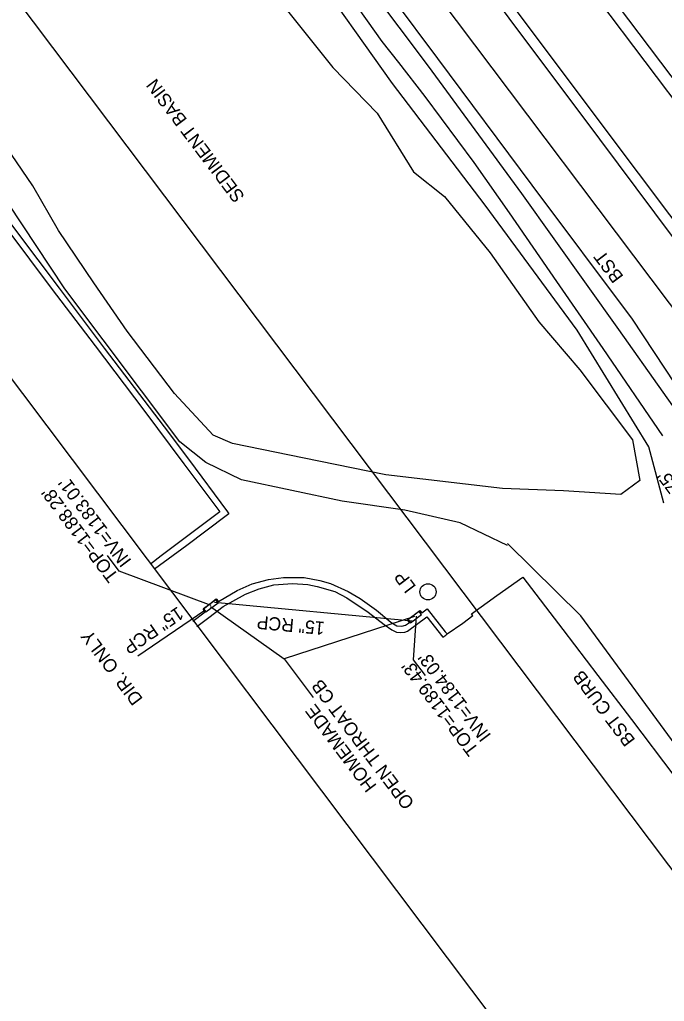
# Model space of a CAD drawing. Extents: x 1262092 to 1264624, y 774970 to 778314.
# Drawn here: x 1263620.3 to 1263816.2, y 775725.9 to 776024.1 of the extents above; entities that cross this region are included whole.
import ezdxf

# ---------------------------------------------------------------- set-up
doc = ezdxf.new("R2010")
doc.units = 0
for name, color, linetype in [('COGO Default Parcel', 7, 'Continuous'), ('Exist Horizontal Alignment', 7, 'Continuous'), ('Exist Right of Way Line', 7, 'Continuous'), ('Exist Roads Curbs', 7, 'Continuous'), ('Exist Roads EOP', 7, 'Continuous'), ('Exist Roads EOP Other', 7, 'Continuous'), ('Exist Roads EOT', 7, 'Continuous'), ('Exist Structure Minor Catch Basin', 7, 'Continuous'), ('Exist Structure Minor Drop Inlet', 7, 'Continuous'), ('Exist Structure Minor Drop Inlet Leader', 7, 'Continuous'), ('Exist Structure Minor Drop Inlet Text', 7, 'Continuous'), ('Exist Structure Minor Drop Inlet Top Elevation', 7, 'Continuous'), ('Exist Structure Minor Pipes RCP 15 Inch', 7, 'Continuous'), ('Exist Structure Minor Pipes RCP 15 Inch Invert', 7, 'Continuous'), ('Exist Structure Minor Pipes RCP 15 Inch Leader', 7, 'Continuous'), ('Exist Structure Minor Pipes RCP 15 Inch Text', 7, 'Continuous'), ('Exist Structure Minor Pipes RCP 18 Inch Invert', 7, 'Continuous'), ('Exist Utilities Gas UG Line SUE LOS B', 7, 'Continuous'), ('Exist Utilities Other Pole Text', 7, 'Continuous'), ('Exist Utilities Power UG Cable SUE LOS B', 7, 'Continuous'), ('Exist Utilities Telephone UG FO SUE LOS B', 7, 'Continuous'), ('Exist Vegetation Hedge Row Text', 7, 'Continuous'), ('Prop Horizontal Alignment', 7, 'Continuous'), ('Sheet Clip Boundary CELL', 7, 'Continuous'), ('Sheet Sticker Incomplete CELL', 7, 'Continuous'), ('Typical Text Label CELL', 7, 'Continuous')]:
    doc.layers.add(name, color=color, linetype=linetype)

msp = doc.modelspace()

# ---------------------------------------------------------------- linework, layer by layer
at = {"layer": 'COGO Default Parcel'}
msp.add_line((1264304.64, 775002.74), (1263276.19, 776368.79), dxfattribs=at)
at = {"layer": 'Exist Horizontal Alignment'}
msp.add_line((1264460.35, 775084.79), (1262255.05, 778012.66), dxfattribs=at)
at = {"layer": 'Exist Right of Way Line'}
msp.add_line((1263350.65, 776386.89), (1264378.08, 775022.83), dxfattribs=at)
at = {"layer": 'Exist Roads Curbs'}
for points in [[(1263549.82, 776045.39), (1263561.22, 776032.96), (1263569.71, 776023.23), (1263577.29, 776014.35), (1263585.24, 776004.77), (1263593.09, 775994.8), (1263605.76, 775977.75), (1263619.32, 775959.73), (1263632.31, 775942.58), (1263645.93, 775924.32), (1263664.19, 775900.42), (1263671.58, 775890.59), (1263683.39, 775874.57), (1263683.81, 775873.99), (1263683.02, 775873.42), (1263671.02, 775864.41), (1263661.19, 775857.15)], [(1263672.9, 775841.42), (1263676.6, 775844.2), (1263676.03, 775845.04), (1263680, 775848.17), (1263680.69, 775847.32), (1263686.38, 775850.71), (1263690.95, 775852.75), (1263695.92, 775854.04), (1263700.42, 775854.62), (1263706.68, 775854.65), (1263711.45, 775853.74), (1263714.74, 775852.79), (1263720.04, 775850.4), (1263723.74, 775848.28), (1263728.68, 775844.71), (1263733.09, 775841.11), (1263734.91, 775839.97), (1263736.4, 775839.84), (1263737.49, 775840.16), (1263738.69, 775840.99), (1263738.09, 775841.81), (1263741.81, 775844.62), (1263742.42, 775843.89), (1263744.13, 775845.17), (1263749.6, 775838.19), (1263750.2, 775837.51)], [(1263757.6, 775843.56), (1263765.24, 775849.21), (1263773.12, 775854.75), (1263785.33, 775838.83), (1263795.95, 775824.85), (1263806.14, 775811.47), (1263819.07, 775794.46), (1263837.41, 775770.15), (1263853.25, 775749.38), (1263864.32, 775734.73), (1263880.92, 775712.97), (1263893.02, 775697.01), (1263909.11, 775675.95)]]:
    msp.add_lwpolyline(points, dxfattribs=at)
at = {"layer": 'Exist Roads EOP'}
for points in [[(1263549.45, 776320.86), (1263578.64, 776283.05), (1263606.19, 776245.65), (1263633.43, 776209.7), (1263659.27, 776175.1), (1263687.76, 776137.36), (1263716.42, 776099.4), (1263744.97, 776061.42), (1263771.41, 776026.48), (1263799.02, 775989.75), (1263826.98, 775952.54), (1263853.49, 775916.6), (1263882.15, 775878.99), (1263908.85, 775843.6), (1263935.68, 775807.66), (1263961.78, 775772.43), (1263989.03, 775736.19), (1264015.83, 775700.49)], [(1263932.62, 775746.16), (1263907.22, 775781.13), (1263880.78, 775818.18), (1263855.02, 775854.38), (1263829.26, 775891.92), (1263802.28, 775930.04), (1263772.9, 775971.35), (1263744.47, 776010.02), (1263717.44, 776046.09), (1263689.42, 776083.28), (1263663.14, 776118.45), (1263634.69, 776156.35), (1263606.67, 776193.31), (1263579.83, 776228.89), (1263551.82, 776266.21), (1263523.51, 776303.26)], [(1263635.67, 776235.21), (1263664.15, 776199.52), (1263694.11, 776162.22), (1263723.19, 776125.55), (1263739.53, 776104.93), (1263766.81, 776069.09), (1263796.15, 776030.19), (1263824.31, 775992.83), (1263865.34, 775938.5), (1263893.23, 775901.06), (1263922.52, 775862.2), (1263949.95, 775825.28), (1263977.99, 775788.17), (1264005.13, 775752.44), (1264032.99, 775715.55), (1264060.75, 775678.62), (1264088.38, 775641.53), (1264133.95, 775582.22)]]:
    msp.add_lwpolyline(points, dxfattribs=at)
at = {"layer": 'Exist Roads EOP Other'}
for points in [[(1263548.84, 776043.81), (1263560.34, 776031), (1263576.08, 776012.91), (1263590.22, 775995.35), (1263603.45, 775977.72), (1263616.65, 775960.13), (1263629.83, 775942.58), (1263643.17, 775925.01), (1263657.98, 775905.51), (1263670.17, 775889.17), (1263681.1, 775874.57), (1263663.28, 775861.19), (1263660.02, 775858.74)], [(1263674.14, 775839.76), (1263677.75, 775842.51), (1263682.11, 775845.8), (1263688.84, 775849.58), (1263693.08, 775851.23), (1263697.49, 775852.41), (1263703.19, 775852.78), (1263707.82, 775852.51), (1263710.62, 775851.96), (1263716.02, 775850.38), (1263719.68, 775848.49), (1263726.21, 775844.11), (1263730.99, 775840.39), (1263733.31, 775838.74), (1263734.74, 775838.09), (1263735.96, 775837.93), (1263737.3, 775838.05), (1263738.16, 775838.34), (1263744.01, 775842.68), (1263748.82, 775836.54), (1263749.75, 775837.16), (1263750.2, 775837.51)], [(1263750.2, 775837.51), (1263754.95, 775840.82), (1263757.98, 775843.12), (1263757.6, 775843.56)]]:
    msp.add_lwpolyline(points, dxfattribs=at)
at = {"layer": 'Exist Roads EOT'}
for points in [[(1263547.41, 776319.35), (1263576.24, 776281.29), (1263604.19, 776244.09), (1263631.09, 776207.94), (1263656.99, 776173.37), (1263685.52, 776135.66), (1263714.31, 776097.83), (1263742.76, 776059.89), (1263768.93, 776024.55), (1263796.44, 775987.83), (1263824.18, 775950.65), (1263850.91, 775914.68), (1263879.38, 775876.92), (1263905.94, 775841.45), (1263932.91, 775805.54), (1263959.26, 775770.48), (1263986.52, 775734.29), (1264013.59, 775698.59)], [(1263856.9, 775855.42), (1263832.57, 775893.57), (1263806.47, 775933.16), (1263775.97, 775973.86), (1263747.33, 776012.37), (1263720.42, 776048.47), (1263692.76, 776085.49), (1263666.25, 776120.73), (1263637.69, 776158.55), (1263609.65, 776195.5), (1263582.74, 776231.15), (1263554.78, 776268.52), (1263526.53, 776305.86)], [(1263607.01, 776274.46), (1263637.64, 776236.73), (1263666.33, 776201.02), (1263696.03, 776164.2), (1263725.98, 776127.31), (1263742.41, 776107.39), (1263769.94, 776071.32), (1263798.94, 776032.46), (1263827.52, 775994.61), (1263868.02, 775940.4), (1263896.06, 775903.09), (1263925.16, 775864.32), (1263952.94, 775827.49), (1263980.85, 775790.42), (1264008.12, 775754.34), (1264035.58, 775717.72), (1264063.46, 775680.83), (1264091.3, 775643.74), (1264117.07, 775609.33), (1264137.68, 775581.96)]]:
    msp.add_lwpolyline(points, dxfattribs=at)
at = {"layer": 'Exist Structure Minor Catch Basin'}
msp.add_lwpolyline([(1263742.34, 775843.42), (1263741.62, 775844.36), (1263738.32, 775841.87), (1263739.03, 775840.87), (1263742.34, 775843.42)], dxfattribs=at)
at = {"layer": 'Exist Structure Minor Drop Inlet'}
msp.add_lwpolyline([(1263680.6, 775846.98), (1263679.87, 775847.86), (1263676.17, 775845.09), (1263676.83, 775844.19), (1263680.6, 775846.98)], dxfattribs=at)
at = {"layer": 'Exist Structure Minor Drop Inlet Leader'}
msp.add_line((1263740.2, 775842.79), (1263700.61, 775829.96), dxfattribs=at)
msp.add_lwpolyline([(1263678.27, 775845.8), (1263700.61, 775829.96), (1263709.44, 775818.24)], dxfattribs=at)
at = {"layer": 'Exist Structure Minor Pipes RCP 15 Inch'}
for p, q in [((1263739.53, 775841.42), (1263679.47, 775847.05)), ((1263676.53, 775844.62), (1263656.19, 775830.74))]:
    msp.add_line(p, q, dxfattribs=at)
at = {"layer": 'Exist Structure Minor Pipes RCP 15 Inch Leader'}
for points in [[(1263678.5, 775846.18), (1263650.52, 775856.58), (1263646.91, 775861.37)], [(1263740.7, 775842.88), (1263739.85, 775829.67), (1263743.46, 775824.88)]]:
    msp.add_lwpolyline(points, dxfattribs=at)
at = {"layer": 'Exist Utilities Gas UG Line SUE LOS B'}
msp.add_circle((1263744.34, 775850.29), 2.46, dxfattribs=at)
at = {"layer": 'Exist Utilities Power UG Cable SUE LOS B'}
for points in [[(1263768.47, 775864.42), (1263754.14, 775871.25), (1263737.3, 775875.1), (1263718.22, 775877.81), (1263687.63, 775884.3), (1263676.86, 775889.56), (1263668.91, 775895.84), (1263633.96, 775942.33), (1263603.79, 775987.83), (1263578.62, 776023.36), (1263559.25, 776046.38)], [(1263969.57, 775513.14), (1263984.13, 775518.47), (1263990.91, 775517.89), (1264003.85, 775526.02), (1264010.62, 775536.96), (1264003.82, 775563.37), (1263976.28, 775599.38), (1263948.69, 775636.38), (1263920.39, 775671.17), (1263887.51, 775714.06), (1263887.5, 775714.1), (1263859.69, 775750.28), (1263825.01, 775796.28), (1263790.77, 775842.97), (1263768.46, 775865)]]:
    msp.add_lwpolyline(points, dxfattribs=at)
at = {"layer": 'Exist Utilities Telephone UG FO SUE LOS B'}
msp.add_lwpolyline([(1263816.04, 775877.24), (1263811.46, 775894.34), (1263789.66, 775929.84), (1263761.67, 775967.74), (1263733.56, 776004.74), (1263707.95, 776040.91), (1263677.37, 776081.18), (1263649.03, 776118.41), (1263619.84, 776157.22), (1263589.08, 776198.42), (1263559.67, 776233.78), (1263533.97, 776266.06), (1263504.73, 776302.93), (1263475.4, 776342.85), (1263439.95, 776389.5), (1263423.89, 776406.88), (1263423.91, 776406.97), (1263383.25, 776440.14), (1263358.61, 776455.29), (1263330.16, 776456.42)], dxfattribs=at)
at = {"layer": 'Sheet Clip Boundary CELL'}
msp.add_lwpolyline([(1263701.2, 776027.35), (1263715.4, 776009.6), (1263728.94, 775995.75), (1263739.98, 775977.89), (1263749.37, 775970.38), (1263763.21, 775953.24), (1263778.02, 775932.35), (1263790.45, 775917.75), (1263806.51, 775896.46), (1263808.71, 775884.16), (1263802.91, 775879.86), (1263785.51, 775880.96), (1263766.99, 775881.67), (1263731.54, 775885.84), (1263711.14, 775889.99), (1263684.95, 775895.37), (1263679.02, 775897.88), (1263667.36, 775910.57), (1263652.9, 775929.53), (1263642.82, 775944.15), (1263632.04, 775960.09), (1263624.27, 775973.69), (1263617.77, 775983.12)], dxfattribs=at)
at = {"layer": 'Typical Text Label CELL'}
msp.add_lwpolyline([(1263815.74, 775897.66), (1263797.53, 775924.2), (1263783.52, 775944.58), (1263769.15, 775965.48), (1263758.38, 775980.74), (1263743.46, 776000.76), (1263735.52, 776011.15), (1263730.37, 776017.46), (1263721, 776030.85), (1263705.91, 776050.8), (1263690.93, 776070.78), (1263668.31, 776100.81), (1263656.87, 776115.83)], dxfattribs=at)

# ---------------------------------------------------------------- texts
at = {"layer": 'Exist Structure Minor Drop Inlet Text'}
for s, p in [('OPEN THROAT CB', (1263740.39, 775786.12)), ('HOMEMADE', (1263728.91, 775791.38))]:
    msp.add_text(s, height=4, rotation=126.9746, dxfattribs=at).set_placement(p)
at = {"layer": 'Exist Structure Minor Drop Inlet Top Elevation'}
for s, p in [("TOP=1188.28'", (1263650.52, 775855.13)), ("TOP=1189.43'", (1263759.94, 775802.38))]:
    msp.add_text(s, height=4, rotation=126.9746, dxfattribs=at).set_placement(p)
at = {"layer": 'Exist Structure Minor Pipes RCP 15 Inch Invert'}
for s, p in [("INV=1183.01'", (1263654.41, 775859.74)), ('DIR. ONLY', (1263657.88, 775817.76)), ("INV=1184.03'", (1263763.7, 775806.67))]:
    msp.add_text(s, height=4, rotation=126.9746, dxfattribs=at).set_placement(p)
at = {"layer": 'Exist Structure Minor Pipes RCP 15 Inch Text'}
for rotation, p in [(214.3121, (1263668.31, 775845.99)), (174.6386, (1263713.07, 775841.14))]:
    msp.add_text('15" RCP', height=4, rotation=rotation, dxfattribs=at).set_placement(p)
at = {"layer": 'Exist Structure Minor Pipes RCP 18 Inch Invert'}
msp.add_text("INV=1188.75'", height=4, rotation=126.9874, dxfattribs=at).set_placement((1263836.36, 775861.82))
at = {"layer": 'Exist Utilities Other Pole Text'}
msp.add_text('LP', height=4, rotation=126.9746, dxfattribs=at).set_placement((1263740.88, 775851.88))
at = {"layer": 'Exist Vegetation Hedge Row Text'}
msp.add_text('SEDIMENT BASIN', height=4, rotation=126.9874, dxfattribs=at).set_placement((1263688.83, 775970.48))
at = {"layer": 'Prop Horizontal Alignment'}
msp.add_text('BST', height=4, rotation=126.9874, dxfattribs=at).set_placement((1263803.91, 775946.1))
msp.add_text('BST', height=4, rotation=126.9874, dxfattribs=at).set_placement((1263803.91, 775946.1))
at = {"layer": 'Sheet Sticker Incomplete CELL'}
msp.add_text('BST CURB', height=4, rotation=127.1072, dxfattribs=at).set_placement((1263807.49, 775805.28))

doc.saveas('drawing.dxf')
